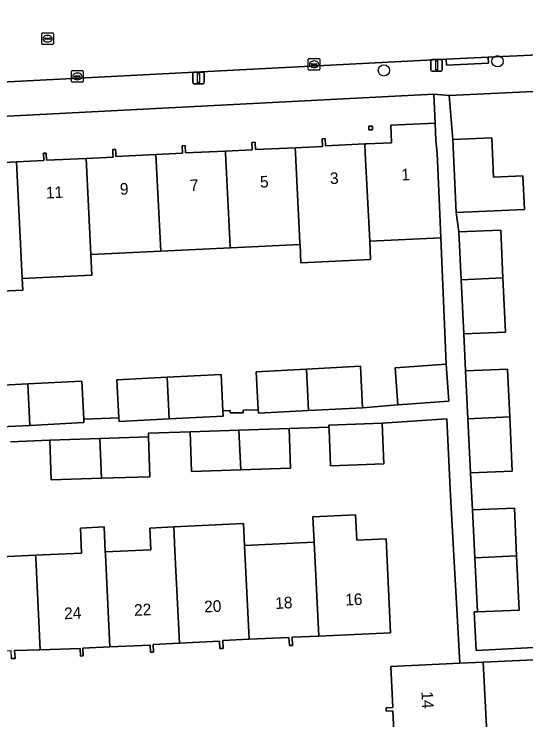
# Model space of a CAD drawing. Extents: x 161084 to 161928, y 385354 to 386522.
# Drawn here: x 161750.7 to 161794.8, y 386201.1 to 386262 of the extents above; entities that cross this region are included whole.
import ezdxf

# ---------------------------------------------------------------- set-up
doc = ezdxf.new("R2010")
doc.units = 0
for name, color, linetype in [('IMGEO_Boom', 7, 'Continuous'), ('IMGEO_Erf', 7, 'Continuous'), ('IMGEO_Kolk', 7, 'Continuous'), ('IMGEO_Lichtmast', 7, 'Continuous'), ('IMGEO_Pand', 7, 'Continuous'), ('IMGEO_Pand_nummerreeks', 7, 'Continuous'), ('IMGEO_Rijbaan_lokaal_open', 7, 'Continuous'), ('IMGEO_Rioolput', 7, 'Continuous'), ('IMGEO_Voetpad_open', 7, 'Continuous')]:
    doc.layers.add(name, color=color, linetype=linetype)

msp = doc.modelspace()

# ---------------------------------------------------------------- linework, layer by layer
at = {"layer": 'IMGEO_Boom'}
for centre in [(161792.362, 386257.909), (161782.561, 386257.128)]:
    msp.add_circle(centre, 0.489, dxfattribs=at)
at = {"layer": 'IMGEO_Erf'}
for points in [[(161805.149, 386255.777), (161788.182, 386254.964), (161788.498, 386251.163), (161791.858, 386251.314), (161792.011, 386247.924), (161794.553, 386248.039), (161794.684, 386245.14), (161788.782, 386244.873), (161789.025, 386243.215), (161792.635, 386243.347), (161792.831, 386239.235), (161793.055, 386234.551), (161789.446, 386234.419), (161789.603, 386231.229), (161793.213, 386231.361), (161793.41, 386227.248), (161793.633, 386222.565), (161790.024, 386222.433), (161790.204, 386219.244), (161793.814, 386219.376), (161794.01, 386215.264), (161794.234, 386210.58), (161790.625, 386210.448), (161790.349, 386210.433), (161790.52, 386207.113), (161817.088, 386208.494)], [(161747.272, 386249.046), (161750.85, 386249.238), (161753.208, 386249.365), (161753.18, 386250), (161753.427, 386250), (161753.455, 386249.371), (161756.863, 386249.526), (161759.187, 386249.631), (161759.17, 386250), (161759.156, 386250.309), (161759.411, 386250.32), (161759.426, 386250), (161759.439, 386249.708), (161762.872, 386249.883), (161765.174, 386250), (161765.145, 386250.631), (161765.4, 386250.643), (161765.429, 386250.006), (161768.885, 386250.163), (161771.199, 386250.268), (161771.17, 386250.91), (161771.46, 386250.923), (161771.488, 386250.296), (161774.898, 386250.451), (161777.254, 386250.558), (161777.223, 386251.229), (161777.478, 386251.241), (161777.506, 386250.629), (161780.91, 386250.784), (161781.044, 386250.79), (161783.212, 386250.888), (161783.142, 386252.392), (161786.978, 386252.572), (161786.856, 386255.086), (161714.412, 386251.341)], [(161747.492, 386229.87), (161751.821, 386230.095), (161756.486, 386230.337), (161756.656, 386227.046), (161759.689, 386227.17), (161759.519, 386230.434), (161763.849, 386230.659), (161768.513, 386230.901), (161768.674, 386227.779), (161769.288, 386227.784), (161769.281, 386227.594), (161770.423, 386227.594), (161770.424, 386227.815), (161771.709, 386227.848), (161771.538, 386231.14), (161775.868, 386231.365), (161780.532, 386231.607), (161780.717, 386228.028), (161783.759, 386228.276), (161783.533, 386231.474), (161787.921, 386231.785), (161787.478, 386242.675), (161781.337, 386242.387), (161781.411, 386240.812), (161775.396, 386240.53), (161775.322, 386242.105), (161769.309, 386241.823), (161763.296, 386241.542), (161757.282, 386241.26), (161757.366, 386239.47), (161751.353, 386239.188), (161751.411, 386238.182), (161745.397, 386237.9)], [(161783.157, 386205.708), (161789.096, 386206.002), (161788.308, 386220.437), (161787.984, 386227.07), (161782.401, 386226.702), (161782.54, 386223.204), (161777.943, 386223.022), (161777.82, 386226.125), (161777.81, 386226.364), (161774.375, 386226.251), (161774.487, 386222.821), (161770.214, 386222.681), (161765.96, 386222.541), (161765.848, 386225.971), (161762.239, 386225.84), (161762.25, 386225.515), (161762.363, 386222.085), (161758.203, 386221.948), (161753.836, 386221.805), (161753.723, 386225.235), (161750.339, 386225.106)], [(161746.495, 386215.033), (161752.505, 386215.315), (161756.477, 386215.502), (161756.372, 386217.654), (161758.408, 386217.753), (161758.513, 386215.598), (161762.436, 386215.782), (161762.347, 386217.657), (161764.433, 386217.756), (161770.442, 386218.043), (161770.532, 386216.162), (161776.542, 386216.445), (161776.436, 386218.626), (161780.108, 386218.804), (161780.214, 386216.617), (161782.743, 386216.736), (161782.887, 386213.632), (161783.118, 386208.637), (161776.936, 386208.35), (161774.639, 386208.244), (161774.672, 386207.536), (161774.398, 386207.524), (161774.365, 386208.228), (161770.927, 386208.068), (161768.656, 386207.963), (161768.687, 386207.284), (161768.387, 386207.27), (161768.358, 386207.894), (161764.92, 386207.734), (161762.646, 386207.629), (161762.677, 386206.97), (161762.427, 386206.958), (161762.398, 386207.574), (161758.912, 386207.412), (161756.567, 386207.303), (161756.598, 386206.629), (161756.39, 386206.619), (161756.359, 386207.27), (161752.902, 386207.167), (161750.694, 386207.101), (161750.729, 386206.419), (161750.401, 386206.402)], [(161801.775, 386206.597), (161791.13, 386206.102), (161791.434, 386199.961)], [(161783.454, 386199.556), (161783.339, 386201.884), (161782.755, 386201.856), (161782.74, 386202.145), (161783.332, 386202.174), (161783.157, 386205.708)]]:
    msp.add_lwpolyline(points, dxfattribs=at)
msp.add_lwpolyline([(161781.254, 386252.304), (161781.563, 386252.318), (161781.577, 386252.008), (161781.268, 386251.994)], close=True, dxfattribs=at)
at = {"layer": 'IMGEO_Kolk'}
for p, q in [((161776.035, 386257.232), (161776.035, 386258.084)), ((161776.11, 386258.158), (161776.962, 386258.158)), ((161776.523, 386257.938), (161776.548, 386257.938)), ((161777.036, 386258.084), (161777.036, 386257.232)), ((161755.682, 386257.104), (161756.534, 386257.104)), ((161776.962, 386257.158), (161776.11, 386257.158)), ((161776.294, 386257.652), (161776.294, 386257.664)), ((161776.732, 386257.615), (161776.334, 386257.615)), ((161776.337, 386257.701), (161776.735, 386257.701)), ((161776.546, 386257.378), (161776.521, 386257.378)), ((161776.778, 386257.664), (161776.778, 386257.652)), ((161755.607, 386256.178), (161755.607, 386257.03)), ((161755.866, 386256.598), (161755.866, 386256.61)), ((161756.304, 386256.561), (161755.906, 386256.561)), ((161755.909, 386256.647), (161756.307, 386256.647)), ((161756.095, 386256.884), (161756.12, 386256.884)), ((161756.35, 386256.61), (161756.35, 386256.598)), ((161756.608, 386257.03), (161756.608, 386256.178)), ((161756.534, 386256.104), (161755.682, 386256.104)), ((161756.118, 386256.324), (161756.093, 386256.324))]:
    msp.add_line(p, q, dxfattribs=at)
for points in [[(161776.035, 386257.232), (161776.035, 386258.084)], [(161776.11, 386258.158), (161776.962, 386258.158)], [(161777.036, 386258.084), (161777.036, 386257.232)], [(161755.682, 386257.104), (161756.534, 386257.104)], [(161776.962, 386257.158), (161776.11, 386257.158)], [(161755.607, 386256.178), (161755.607, 386257.03)], [(161756.608, 386257.03), (161756.608, 386256.178)], [(161756.534, 386256.104), (161755.682, 386256.104)]]:
    msp.add_lwpolyline(points, dxfattribs=at)
for centre, radius, start, end in [((161776.112, 386258.082), 0.0765, 91.55205, 178.44795), ((161776.112, 386258.082), 0.0765, 91.55205, 178.44795), ((161776.96, 386258.082), 0.0765, 1.55205, 88.44795), ((161776.96, 386258.082), 0.0765, 1.55205, 88.44795), ((161755.684, 386257.028), 0.0765, 91.55205, 178.44795), ((161755.684, 386257.028), 0.0765, 91.55205, 178.44795), ((161756.532, 386257.028), 0.0765, 1.55205, 88.44795), ((161756.532, 386257.028), 0.0765, 1.55205, 88.44795), ((161776.112, 386257.234), 0.0765, 181.55205, 268.44795), ((161776.112, 386257.234), 0.0765, 181.55205, 268.44795), ((161776.334, 386257.661), 0.0403, 85.87752, 175.75265), ((161776.331, 386257.651), 0.0366, 178.93798, 274.71019), ((161776.735, 386257.658), 0.043, 264.86636, 352.45326), ((161776.739, 386257.663), 0.0386, 1.73085, 96.63898), ((161776.96, 386257.234), 0.0765, 271.55205, 358.44795), ((161776.96, 386257.234), 0.0765, 271.55205, 358.44795), ((161755.906, 386256.607), 0.0403, 85.87752, 175.75265), ((161755.903, 386256.597), 0.0366, 178.93798, 274.71019), ((161756.307, 386256.604), 0.043, 264.86636, 352.45326), ((161756.311, 386256.609), 0.0386, 1.73085, 96.63898), ((161755.684, 386256.18), 0.0765, 181.55205, 268.44795), ((161755.684, 386256.18), 0.0765, 181.55205, 268.44795), ((161756.532, 386256.18), 0.0765, 271.55205, 358.44795), ((161756.532, 386256.18), 0.0765, 271.55205, 358.44795)]:
    msp.add_arc(centre, radius, start, end, dxfattribs=at)
for centre, major_axis, ratio, start_param, end_param in [((161776.522, 386257.658), (-0.387, 0.002), 0.722429, 4.712389, 7.853982), ((161776.547, 386257.658), (-0.39, 0.002), 0.717154, 1.570796, 4.712389), ((161756.094, 386256.604), (-0.387, 0.002), 0.722429, 4.712389, 7.853982), ((161756.119, 386256.604), (-0.39, 0.002), 0.717154, 1.570796, 4.712389)]:
    msp.add_ellipse(centre, major_axis=major_axis, ratio=ratio, start_param=start_param, end_param=end_param, dxfattribs=at)
at = {"layer": 'IMGEO_Lichtmast'}
for p, q in [((161786.607, 386257.163), (161786.607, 386257.963)), ((161786.607, 386257.963), (161786.607, 386257.163)), ((161786.707, 386258.063), (161787.497, 386258.063)), ((161787.497, 386258.063), (161786.707, 386258.063)), ((161787.597, 386257.963), (161787.597, 386257.163)), ((161787.597, 386257.163), (161787.597, 386257.963)), ((161766.064, 386256.07), (161766.064, 386256.87)), ((161766.064, 386256.87), (161766.064, 386256.07)), ((161766.164, 386256.97), (161766.954, 386256.97)), ((161766.954, 386256.97), (161766.164, 386256.97)), ((161767.054, 386256.87), (161767.054, 386256.07)), ((161767.054, 386256.07), (161767.054, 386256.87)), ((161787.497, 386257.063), (161786.707, 386257.063)), ((161786.707, 386257.063), (161787.497, 386257.063)), ((161766.954, 386255.97), (161766.164, 386255.97)), ((161766.164, 386255.97), (161766.954, 386255.97))]:
    msp.add_line(p, q, dxfattribs=at)
for points in [[(161787.027, 386257.938), (161787.177, 386257.938), (161787.177, 386257.188), (161787.027, 386257.188), (161787.027, 386257.938)], [(161766.484, 386256.845), (161766.634, 386256.845), (161766.634, 386256.095), (161766.484, 386256.095), (161766.484, 386256.845)]]:
    msp.add_lwpolyline(points, dxfattribs=at)
for centre, start, end in [((161786.707, 386257.963), 90, 180), ((161786.707, 386257.963), 90, 180), ((161787.497, 386257.963), 0, 90), ((161787.497, 386257.963), 360, 90), ((161786.707, 386257.163), 180, 270), ((161786.707, 386257.163), 180, 270), ((161787.497, 386257.163), 270, 0), ((161787.497, 386257.163), 270, 0), ((161766.164, 386256.87), 90, 180), ((161766.164, 386256.87), 90, 180), ((161766.954, 386256.87), 0, 90), ((161766.954, 386256.87), 360, 90), ((161766.164, 386256.07), 180, 270), ((161766.164, 386256.07), 180, 270), ((161766.954, 386256.07), 270, 0), ((161766.954, 386256.07), 270, 0)]:
    msp.add_arc(centre, 0.1, start, end, dxfattribs=at)
at = {"layer": 'IMGEO_Pand'}
for points in [[(161781.337, 386242.387), (161787.478, 386242.675), (161787.324, 386246.081), (161787.146, 386250), (161787.048, 386251.073), (161786.978, 386252.572), (161783.142, 386252.392), (161783.212, 386250.888), (161781.044, 386250.79), (161780.91, 386250.784), (161780.95, 386250)], [(161781.268, 386251.994), (161781.577, 386252.008), (161781.563, 386252.318), (161781.254, 386252.304)], [(161775.322, 386242.105), (161775.396, 386240.53), (161781.411, 386240.812), (161781.337, 386242.387), (161780.95, 386250), (161780.91, 386250.784), (161777.506, 386250.629), (161777.478, 386251.241), (161777.223, 386251.229), (161777.254, 386250.558), (161774.898, 386250.451), (161774.921, 386250), (161775.315, 386242.248)], [(161791.858, 386251.314), (161788.498, 386251.163), (161788.782, 386244.873), (161794.684, 386245.14), (161794.553, 386248.039), (161792.011, 386247.924)], [(161768.885, 386250.163), (161765.429, 386250.006), (161765.4, 386250.643), (161765.145, 386250.631), (161765.174, 386250), (161762.872, 386249.883), (161763.296, 386241.542), (161769.309, 386241.823), (161769.303, 386241.942), (161768.893, 386250)], [(161775.315, 386242.248), (161774.921, 386250), (161774.898, 386250.451), (161771.488, 386250.296), (161771.46, 386250.923), (161771.17, 386250.91), (161771.199, 386250.268), (161768.885, 386250.163), (161768.893, 386250), (161769.303, 386241.942), (161769.309, 386241.823), (161775.322, 386242.105)], [(161751.269, 386240.978), (161751.353, 386239.188), (161757.366, 386239.47), (161757.282, 386241.26), (161756.863, 386249.526), (161753.455, 386249.371), (161753.427, 386250), (161753.18, 386250), (161753.208, 386249.365), (161750.85, 386249.238)], [(161762.872, 386249.883), (161759.439, 386249.708), (161759.426, 386250), (161759.411, 386250.32), (161759.156, 386250.309), (161759.17, 386250), (161759.187, 386249.631), (161756.863, 386249.526), (161757.282, 386241.26), (161763.296, 386241.542)], [(161750.85, 386249.238), (161747.272, 386249.046), (161747.243, 386249.659), (161746.948, 386249.645), (161746.977, 386249.048), (161744.836, 386248.944), (161745.255, 386240.696), (161745.397, 386237.9), (161751.411, 386238.182), (161751.353, 386239.188), (161751.269, 386240.978)], [(161789.224, 386239.065), (161792.831, 386239.235), (161792.635, 386243.347), (161789.025, 386243.215)], [(161792.831, 386239.235), (161789.224, 386239.065), (161789.446, 386234.419), (161793.055, 386234.551)], [(161780.717, 386228.028), (161780.532, 386231.607), (161775.868, 386231.365), (161776.05, 386227.786)], [(161787.921, 386231.785), (161783.533, 386231.474), (161783.759, 386228.276), (161788.147, 386228.588)], [(161775.868, 386231.365), (161771.538, 386231.14), (161771.709, 386227.848), (161771.724, 386227.562), (161776.05, 386227.786)], [(161793.213, 386231.361), (161789.603, 386231.229), (161789.802, 386227.078), (161793.41, 386227.248)], [(161756.486, 386230.337), (161751.821, 386230.095), (161752.003, 386226.516), (161756.671, 386226.758), (161756.656, 386227.046)], [(161763.849, 386230.659), (161759.519, 386230.434), (161759.689, 386227.17), (161759.705, 386226.856), (161764.031, 386227.08)], [(161768.513, 386230.901), (161763.849, 386230.659), (161764.031, 386227.08), (161768.698, 386227.322), (161768.674, 386227.779)], [(161747.492, 386229.87), (161747.678, 386226.292), (161752.003, 386226.516), (161751.821, 386230.095)], [(161782.401, 386226.702), (161777.805, 386226.52), (161777.81, 386226.364), (161777.82, 386226.125), (161777.943, 386223.022), (161782.54, 386223.204)], [(161790.024, 386222.433), (161793.633, 386222.565), (161793.41, 386227.248), (161789.802, 386227.078)], [(161765.848, 386225.971), (161765.96, 386222.541), (161770.214, 386222.681), (161770.046, 386226.109)], [(161774.487, 386222.821), (161774.375, 386226.251), (161770.046, 386226.109), (161770.214, 386222.681)], [(161762.363, 386222.085), (161762.25, 386225.515), (161758.036, 386225.376), (161758.203, 386221.948)], [(161753.723, 386225.235), (161753.836, 386221.805), (161758.203, 386221.948), (161758.036, 386225.376)], [(161793.814, 386219.376), (161790.204, 386219.244), (161790.403, 386215.095), (161794.01, 386215.264)], [(161776.936, 386208.35), (161783.118, 386208.637), (161782.887, 386213.632), (161782.743, 386216.736), (161780.214, 386216.617), (161780.108, 386218.804), (161776.436, 386218.626), (161776.542, 386216.445)], [(161758.408, 386217.753), (161756.372, 386217.654), (161756.477, 386215.502), (161752.505, 386215.315), (161752.515, 386215.097), (161752.902, 386207.167), (161756.359, 386207.27), (161756.39, 386206.619), (161756.598, 386206.629), (161756.567, 386207.303), (161758.912, 386207.412), (161758.523, 386215.39), (161758.513, 386215.598)], [(161764.532, 386215.683), (161764.433, 386217.756), (161762.347, 386217.657), (161762.436, 386215.782), (161758.513, 386215.598), (161758.523, 386215.39), (161758.912, 386207.412), (161762.398, 386207.574), (161762.427, 386206.958), (161762.677, 386206.97), (161762.646, 386207.629), (161764.92, 386207.734)], [(161770.532, 386216.162), (161770.442, 386218.043), (161764.433, 386217.756), (161764.532, 386215.683), (161764.92, 386207.734), (161768.358, 386207.894), (161768.387, 386207.27), (161768.687, 386207.284), (161768.656, 386207.963), (161770.927, 386208.068)], [(161776.542, 386216.445), (161770.532, 386216.162), (161770.927, 386208.068), (161774.365, 386208.228), (161774.398, 386207.524), (161774.672, 386207.536), (161774.639, 386208.244), (161776.936, 386208.35)], [(161752.505, 386215.315), (161746.495, 386215.033), (161746.506, 386214.803), (161746.891, 386206.923), (161750.365, 386207.101), (161750.401, 386206.402), (161750.729, 386206.419), (161750.694, 386207.101), (161752.902, 386207.167), (161752.515, 386215.097)], [(161790.625, 386210.448), (161794.234, 386210.58), (161794.01, 386215.264), (161790.403, 386215.095)], [(161791.13, 386206.102), (161789.096, 386206.002), (161783.157, 386205.708), (161783.332, 386202.174), (161782.74, 386202.145), (161782.755, 386201.856), (161783.339, 386201.884), (161783.454, 386199.556), (161791.434, 386199.961)]]:
    msp.add_lwpolyline(points, close=True, dxfattribs=at)
at = {"layer": 'IMGEO_Rijbaan_lokaal_open'}
msp.add_lwpolyline([(161787.924, 386258.08), (161791.552, 386258.254), (161810.68, 386259.171), (161810.411, 386265.953), (161802.941, 386265.591), (161753.877, 386263.064), (161736.64, 386262.172), (161736.523, 386262.103), (161687.402, 386259.71), (161687.25, 386259.762), (161674.459, 386259.058), (161674.437, 386259.013), (161674.732, 386252.21), (161677.125, 386252.317), (161693.255, 386253.27), (161736.406, 386255.507), (161746.192, 386255.929)], close=True, dxfattribs=at)
at = {"layer": 'IMGEO_Rioolput'}
for p, q in [((161753.034, 386259.431), (161753.034, 386260.283)), ((161753.109, 386260.357), (161753.961, 386260.357)), ((161754.035, 386260.283), (161754.035, 386259.431)), ((161753.293, 386259.851), (161753.293, 386259.863)), ((161753.731, 386259.814), (161753.333, 386259.814)), ((161753.336, 386259.9), (161753.734, 386259.9)), ((161753.545, 386259.577), (161753.52, 386259.577)), ((161753.522, 386260.137), (161753.547, 386260.137)), ((161753.777, 386259.863), (161753.777, 386259.851)), ((161753.961, 386259.357), (161753.109, 386259.357))]:
    msp.add_line(p, q, dxfattribs=at)
for points in [[(161753.034, 386259.431), (161753.034, 386260.283)], [(161753.109, 386260.357), (161753.961, 386260.357)], [(161754.035, 386260.283), (161754.035, 386259.431)], [(161753.961, 386259.357), (161753.109, 386259.357)]]:
    msp.add_lwpolyline(points, dxfattribs=at)
for centre, radius, start, end in [((161753.111, 386260.281), 0.0765, 91.55205, 178.44795), ((161753.111, 386260.281), 0.0765, 91.55205, 178.44795), ((161753.959, 386260.281), 0.0765, 1.55205, 88.44795), ((161753.959, 386260.281), 0.0765, 1.55205, 88.44795), ((161753.333, 386259.86), 0.0403, 85.87752, 175.75265), ((161753.33, 386259.85), 0.0366, 178.93798, 274.71019), ((161753.734, 386259.857), 0.043, 264.86636, 352.45326), ((161753.738, 386259.862), 0.0386, 1.73085, 96.63898), ((161753.111, 386259.433), 0.0765, 181.55205, 268.44795), ((161753.111, 386259.433), 0.0765, 181.55205, 268.44795), ((161753.959, 386259.433), 0.0765, 271.55205, 358.44795), ((161753.959, 386259.433), 0.0765, 271.55205, 358.44795)]:
    msp.add_arc(centre, radius, start, end, dxfattribs=at)
for centre, major_axis, ratio, start_param, end_param in [((161753.521, 386259.857), (-0.387, 0.002), 0.722429, 4.712389, 7.853982), ((161753.546, 386259.857), (-0.39, 0.002), 0.717154, 1.570796, 4.712389)]:
    msp.add_ellipse(centre, major_axis=major_axis, ratio=ratio, start_param=start_param, end_param=end_param, dxfattribs=at)
at = {"layer": 'IMGEO_Voetpad_open'}
for points in [[(161821.309, 386259.717), (161814.161, 386259.344), (161810.68, 386259.171), (161791.552, 386258.254), (161791.577, 386257.755), (161787.949, 386257.581), (161787.924, 386258.08), (161746.192, 386255.929), (161736.406, 386255.507), (161693.255, 386253.27)], [(161786.856, 386255.086), (161788.182, 386254.964), (161805.149, 386255.777), (161805.141, 386256.031), (161814.773, 386256.529), (161817.343, 386256.319), (161820.134, 386256.451), (161820.686, 386256.478), (161824.88, 386257.873)], [(161688.081, 386250), (161693.906, 386250.281), (161697.933, 386250.489), (161698.041, 386250.61), (161703.035, 386250.867), (161703.041, 386250.753), (161712.816, 386251.258), (161714.412, 386251.341), (161786.856, 386255.086)], [(161817.088, 386208.494), (161790.52, 386207.113), (161790.349, 386210.433), (161790.625, 386210.448), (161790.403, 386215.095), (161790.204, 386219.244), (161790.024, 386222.433), (161789.802, 386227.078), (161789.603, 386231.229), (161789.446, 386234.419), (161789.224, 386239.065), (161789.025, 386243.215), (161788.782, 386244.873), (161788.498, 386251.163), (161788.182, 386254.964), (161786.856, 386255.086), (161786.978, 386252.572), (161787.048, 386251.073), (161787.146, 386250), (161787.324, 386246.081), (161787.478, 386242.675), (161787.921, 386231.785), (161788.147, 386228.588), (161783.759, 386228.276), (161780.717, 386228.028), (161776.05, 386227.786), (161771.724, 386227.562), (161771.709, 386227.848), (161770.424, 386227.815), (161770.423, 386227.594), (161769.281, 386227.594), (161769.288, 386227.784), (161768.674, 386227.779), (161768.698, 386227.322), (161764.031, 386227.08), (161759.705, 386226.856), (161759.689, 386227.17), (161756.656, 386227.046), (161756.671, 386226.758), (161752.003, 386226.516), (161747.678, 386226.292)], [(161750.339, 386225.106), (161753.723, 386225.235), (161758.036, 386225.376), (161762.25, 386225.515), (161762.239, 386225.84), (161765.848, 386225.971), (161770.046, 386226.109), (161774.375, 386226.251), (161777.81, 386226.364), (161777.805, 386226.52), (161782.401, 386226.702), (161787.984, 386227.07), (161788.308, 386220.437), (161789.096, 386206.002), (161791.13, 386206.102), (161801.775, 386206.597)]]:
    msp.add_lwpolyline(points, dxfattribs=at)
msp.add_lwpolyline([(161791.552, 386258.254), (161787.924, 386258.08), (161787.949, 386257.581), (161791.577, 386257.755)], close=True, dxfattribs=at)

# ---------------------------------------------------------------- texts
at = {"layer": 'IMGEO_Pand_nummerreeks'}
for s, rotation, p in [('1', 2.90481, (161784.082, 386247.627)), ('5', 2.90481, (161771.887, 386247.008)), ('3', 2.90481, (161777.928, 386247.314)), ('9', 2.90481, (161759.805, 386246.395)), ('7', 2.90481, (161765.846, 386246.701)), ('11', 2.90481, (161753.418, 386246.071)), ('20', 2.79006, (161767.072, 386210.379)), ('18', 2.79006, (161773.204, 386210.677)), ('16', 2.79006, (161779.241, 386210.971)), ('24', 2.79006, (161754.989, 386209.79)), ('22', 2.79006, (161761.026, 386210.083)), ('14', 272.90469, (161785.789, 386203.551))]:
    msp.add_text(s, height=1, rotation=rotation, dxfattribs=at).set_placement(p)

doc.saveas('drawing.dxf')
